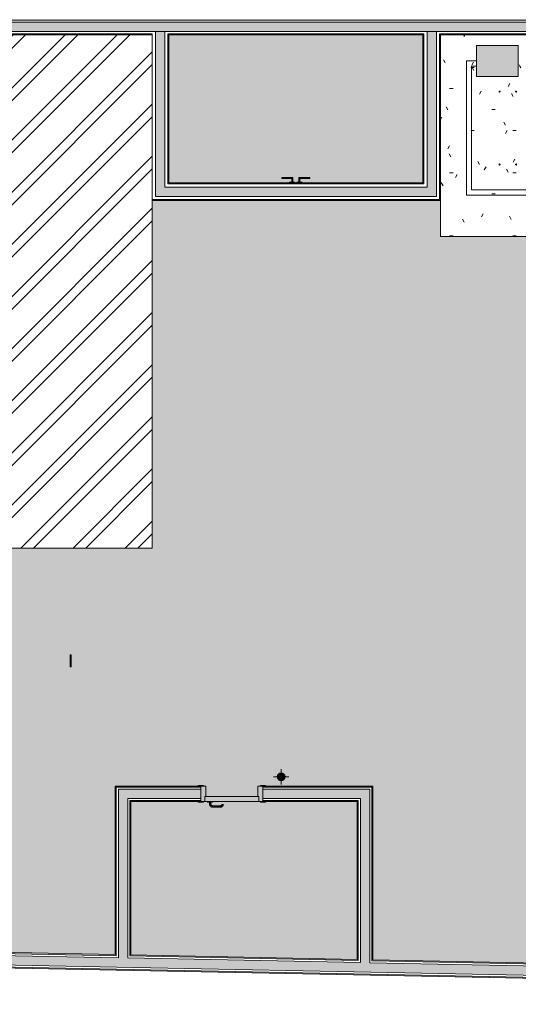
# Model space of a CAD drawing. Header units: millimetres. Extents: x -62758 to 78208, y -26429 to 33271.
# Tile 853 of 1056: x -1301 to 3508, y -26309 to -16811. Entities that reach past the tile are written whole.
import ezdxf

# ---------------------------------------------------------------- set-up
doc = ezdxf.new("R2010")
doc.units = ezdxf.units.MM
for name, color, linetype, lineweight in [('A-DETL-GENF', 92, 'Continuous', 50), ('A-DETL-THIN', 151, 'Continuous', 9), ('A-DOOR', 31, 'Continuous', 9), ('A-FLOR', 192, 'Continuous', 18), ('A-FLOR-PATT', 8, 'Continuous', 18), ('A-WALL', 113, 'Continuous', 18), ('A-WALL-PATT', 111, 'Continuous', 25), ('M-HVAC-DUCT', 70, 'Continuous', 9), ('P-PIPE', 3, 'Continuous', 9), ('P-PIPE-CNTR', 3, 'Continuous', 9), ('P-SANR-FIXT', 6, 'Continuous', 9)]:
    doc.layers.add(name, color=color, linetype=linetype, lineweight=lineweight)
pattern_1 = [(0, (0, 0), (812.8, 203.2), [33.528, -576.072, 33.528, -576.072, -3251.2]), (0, (0, 0), (812.8, 203.2), [-1219.2, 33.528, -1185.672, 33.528, -576.072, -1422.4]), (0, (0, 0), (812.8, 203.2), [-3048, 33.528, -372.872, 33.528, -982.472]), (120, (304.8, 101.6), (-582.3764, 602.30545), [33.528, -576.072, 33.528, -576.072, -3251.2]), (120, (304.8, 101.6), (-582.3764, 602.30545), [-1219.2, 33.528, -1185.672, 33.528, -576.072, -1422.4]), (120, (304.8, 101.6), (-582.3764, 602.30545), [-3048, 33.528, -372.872, 33.528, -982.472]), (240, (406.4, 508), (-230.4236, -805.50545), [33.528, -576.072, 33.528, -576.072, -3251.2]), (240, (406.4, 508), (-230.4236, -805.50545), [-1219.2, 33.528, -1185.672, 33.528, -576.072, -1422.4]), (240, (406.4, 508), (-230.4236, -805.50545), [-3048, 33.528, -372.872, 33.528, -982.472])]

# ---------------------------------------------------------------- blocks, each defined once
blk = doc.blocks.new('M_Rectangular Takeoff - Standard-346519-PLANTA DE IMPERMEABILIZAÇÃO - TÉRREO')
at = {"layer": 'M-HVAC-DUCT'}
blk.add_hatch(color=8, dxfattribs=at).paths.add_polyline_path([(101.6, -150), (101.6, 150), (-300, 150), (-298.9, -150), (83.9, -150)])
at = {"layer": 'M-HVAC-DUCT', "color": 53}
for p, q in [((-300, -150), (-300, 150)), ((-300, 150), (101.6, 150)), ((101.6, -150), (101.6, 150)), ((101.6, -150), (-300, -150))]:
    blk.add_line(p, q, dxfattribs=at)
blk = doc.blocks.new('ESG_Caixa de Inspeção de Alvenaria - Caixa de Inspeção de Alvenaria-V9-PLANTA DE IMPERMEABILIZAÇÃO - TÉRREO')
at = {"layer": 'P-SANR-FIXT'}
h = blk.add_hatch(color=8, dxfattribs=at)
h.paths.add_polyline_path([(-57.2, 0), (-55, 1.7), (-54.5, 0), (-29.8, 0), (-25, 3.5), (-40.5, 4.9), (-52.3, 4), (-54.4, 4.3), (-55.9, 4)])
h.paths.add_polyline_path([(-29.8, 0), (-27.4, 0), (-27.4, 1.2)])
for points in [[(-57.2, 0), (-55, -4.6), (-55, -3.4), (-54.1, -3.6), (-45.1, -5), (-30, -4.3), (-25, -3.5), (-30.9, 0), (-54.5, 0), (-55.4, -2.8)], [(-25, 4.3), (-25, 0), (25, 0), (25, 5), (-25, 4.5)], [(-25, 0), (-25, -5), (25, -4.3), (25, 0)], [(25, -4.3), (37.2, -4.8), (43.7, -4.3), (53, -4.9), (55.5, -3.5), (56.2, 0), (29.8, 0), (25.9, -3.5)]]:
    blk.add_hatch(color=8, dxfattribs=at).paths.add_polyline_path(points)
h = blk.add_hatch(color=8, dxfattribs=at)
h.paths.add_polyline_path([(25, 4.3), (31.3, 0), (56, 0.8), (54.5, 4.6), (47.1, 5), (40, 4.3), (31.3, 4.9)])
h.paths.add_polyline_path([(25, 2.5), (27.4, 0), (29.5, 0.1), (27.3, 1.3)])
at = {"layer": 'P-SANR-FIXT', "color": 53}
for p, q in [((25, 5), (-25, 5)), ((-25, -5), (25, -5))]:
    blk.add_line(p, q, dxfattribs=at)
at = {"layer": 'P-SANR-FIXT', "color": 53, "flags": 128}
for points in [[(-58.3, 0), (-58.3, 0.2), (-58.3, 0.4), (-58.3, 0.6), (-58.3, 0.8), (-58.2, 1), (-58.2, 1.2), (-58.1, 1.4), (-58.1, 1.6), (-58, 1.8), (-57.9, 1.9), (-57.9, 2.1), (-57.8, 2.3), (-57.7, 2.5), (-57.6, 2.7), (-57.5, 2.8), (-57.3, 3), (-57.2, 3.1), (-57.1, 3.3), (-57, 3.4), (-56.8, 3.6), (-56.7, 3.7), (-56.5, 3.9), (-56.4, 4), (-56.2, 4.1), (-56, 4.2), (-55.9, 4.3), (-55.7, 4.4), (-55.5, 4.5), (-55.3, 4.6), (-55.1, 4.7), (-55, 4.7), (-54.8, 4.8), (-54.6, 4.8), (-54.4, 4.9), (-54.2, 4.9), (-54, 5), (-53.8, 5), (-53.6, 5), (-53.4, 5), (-53.3, 5)], [(-53.3, -5), (-53.5, -5), (-53.7, -5), (-53.9, -5), (-54.1, -4.9), (-54.3, -4.9), (-54.5, -4.9), (-54.7, -4.8), (-54.9, -4.7), (-55.1, -4.7), (-55.3, -4.6), (-55.5, -4.5), (-55.6, -4.4), (-55.8, -4.3), (-56, -4.2), (-56.2, -4.1), (-56.3, -4), (-56.5, -3.9), (-56.6, -3.8), (-56.8, -3.6), (-56.9, -3.5), (-57.1, -3.3), (-57.2, -3.2), (-57.3, -3), (-57.4, -2.9), (-57.5, -2.7), (-57.6, -2.5), (-57.7, -2.4), (-57.8, -2.2), (-57.9, -2), (-58, -1.8), (-58.1, -1.6), (-58.1, -1.4), (-58.2, -1.2), (-58.2, -1), (-58.3, -0.8), (-58.3, -0.7), (-58.3, -0.5), (-58.3, -0.3), (-58.3, -0.1), (-58.3, 0)], [(-25, 5), (-26.1, 5), (-27.3, 5), (-28.4, 5), (-29.5, 5), (-30.6, 5), (-31.7, 5), (-32.8, 5), (-33.9, 5), (-35, 5), (-36, 5), (-37.1, 5), (-38.1, 5), (-39.1, 5), (-40.1, 5), (-41, 5), (-41.9, 5), (-42.8, 5), (-43.7, 5), (-44.5, 5), (-45.3, 5), (-46.1, 5), (-46.8, 5), (-47.5, 5), (-48.2, 5), (-48.8, 5), (-49.4, 5), (-50, 5), (-50.5, 5), (-51, 5), (-51.4, 5), (-51.8, 5), (-52.1, 5), (-52.4, 5), (-52.7, 5), (-52.9, 5), (-53.1, 5), (-53.2, 5), (-53.3, 5), (-53.3, 5)], [(-53.3, 5), (-53.3, 5), (-53.3, 5)], [(53.3, 5), (53.3, 5), (53.2, 5), (53.1, 5), (53, 5), (52.8, 5), (52.5, 5), (52.2, 5), (51.9, 5), (51.5, 5), (51.1, 5), (50.6, 5), (50.1, 5), (49.6, 5), (49, 5), (48.4, 5), (47.7, 5), (47, 5), (46.3, 5), (45.5, 5), (44.7, 5), (43.9, 5), (43.1, 5), (42.2, 5), (41.2, 5), (40.3, 5), (39.3, 5), (38.4, 5), (37.3, 5), (36.3, 5), (35.3, 5), (34.2, 5), (33.1, 5), (32, 5), (30.9, 5), (29.8, 5), (28.7, 5), (27.6, 5), (26.4, 5), (25.3, 5), (25, 5)], [(53.3, 5), (53.5, 5), (53.7, 5), (53.9, 5), (54.1, 4.9), (54.3, 4.9), (54.5, 4.9), (54.7, 4.8), (54.9, 4.7), (55.1, 4.7), (55.3, 4.6), (55.5, 4.5), (55.6, 4.4), (55.8, 4.3), (56, 4.2), (56.2, 4.1), (56.3, 4), (56.5, 3.9), (56.6, 3.8), (56.8, 3.6), (56.9, 3.5), (57.1, 3.3), (57.2, 3.2), (57.3, 3), (57.4, 2.9), (57.5, 2.7), (57.6, 2.5), (57.7, 2.4), (57.8, 2.2), (57.9, 2), (58, 1.8), (58.1, 1.6), (58.1, 1.4), (58.2, 1.2), (58.2, 1), (58.3, 0.8), (58.3, 0.7), (58.3, 0.5), (58.3, 0.3), (58.3, 0.1), (58.3, 0)], [(53.3, 5), (53.3, 5), (53.3, 5)], [(58.3, 0), (58.3, -0.2), (58.3, -0.4), (58.3, -0.6), (58.3, -0.8), (58.2, -1), (58.2, -1.2), (58.1, -1.4), (58.1, -1.6), (58, -1.8), (57.9, -1.9), (57.9, -2.1), (57.8, -2.3), (57.7, -2.5), (57.6, -2.7), (57.5, -2.8), (57.3, -3), (57.2, -3.1), (57.1, -3.3), (57, -3.4), (56.8, -3.6), (56.7, -3.7), (56.5, -3.9), (56.4, -4), (56.2, -4.1), (56, -4.2), (55.9, -4.3), (55.7, -4.4), (55.5, -4.5), (55.3, -4.6), (55.1, -4.7), (55, -4.7), (54.8, -4.8), (54.6, -4.8), (54.4, -4.9), (54.2, -4.9), (54, -5), (53.8, -5), (53.6, -5), (53.4, -5), (53.3, -5)], [(-53.3, -5), (-53.3, -5), (-53.3, -5)], [(-53.3, -5), (-53.3, -5), (-53.2, -5), (-53.1, -5), (-53, -5), (-52.8, -5), (-52.5, -5), (-52.2, -5), (-51.9, -5), (-51.5, -5), (-51.1, -5), (-50.6, -5), (-50.1, -5), (-49.6, -5), (-49, -5), (-48.4, -5), (-47.7, -5), (-47, -5), (-46.3, -5), (-45.5, -5), (-44.7, -5), (-43.9, -5), (-43.1, -5), (-42.2, -5), (-41.2, -5), (-40.3, -5), (-39.3, -5), (-38.4, -5), (-37.3, -5), (-36.3, -5), (-35.3, -5), (-34.2, -5), (-33.1, -5), (-32, -5), (-30.9, -5), (-29.8, -5), (-28.7, -5), (-27.6, -5), (-26.4, -5), (-25.3, -5), (-25, -5)], [(25, -5), (26.1, -5), (27.3, -5), (28.4, -5), (29.5, -5), (30.6, -5), (31.7, -5), (32.8, -5), (33.9, -5), (35, -5), (36, -5), (37.1, -5), (38.1, -5), (39.1, -5), (40.1, -5), (41, -5), (41.9, -5), (42.8, -5), (43.7, -5), (44.5, -5), (45.3, -5), (46.1, -5), (46.8, -5), (47.5, -5), (48.2, -5), (48.8, -5), (49.4, -5), (50, -5), (50.5, -5), (51, -5), (51.4, -5), (51.8, -5), (52.1, -5), (52.4, -5), (52.7, -5), (52.9, -5), (53.1, -5), (53.2, -5), (53.3, -5), (53.3, -5)], [(53.3, -5), (53.3, -5), (53.3, -5)]]:
    blk.add_lwpolyline(points, dxfattribs=at)
at = {"layer": 'P-SANR-FIXT', "color": 53}
for centre, start_param, end_param in [((-53.3, 0), 0.523599, 1.570796), ((-53.3, 0), 1.570796, 2.617994), ((-53.3, 0), 5.759587, 6.544985), ((53.3, 0), 4.712389, 6.283185), ((53.3, 0), 3.141593, 4.712389), ((-53.3, 0), 2.879793, 3.665191)]:
    blk.add_ellipse(centre, major_axis=(0, 5), ratio=0.998268, start_param=start_param, end_param=end_param, dxfattribs=at)
blk = doc.blocks.new('BE-PMSa-MOD-ESG-ESCOLA-EX-000-R_rvt-1-PLANTA DE IMPERMEABILIZAÇÃO - TÉRREO')
at = {"layer": 'P-PIPE'}
blk.add_hatch(color=8, dxfattribs=at).paths.add_polyline_path([(1220.5, -24152.1), (1230.3, -24150.9), (1239.3, -24147.1), (1247.1, -24141.1), (1253, -24133.4), (1256.8, -24124.3), (1258, -24114.6), (1256.8, -24104.9), (1253, -24095.9), (1247.1, -24088.1), (1239.3, -24082.2), (1230.3, -24078.4), (1220.5, -24077.1), (1210.8, -24078.4), (1201.8, -24082.2), (1194, -24088.1), (1188.1, -24095.9), (1184.3, -24104.9), (1183, -24114.6), (1184.3, -24124.3), (1188.1, -24133.4), (1194, -24141.1), (1201.8, -24147.1), (1210.8, -24150.9)])
at = {"layer": 'P-PIPE', "color": 81}
for start, end in [(0, 180), (180, 360)]:
    blk.add_arc((1220.5, -24114.6), 37.5, start, end, dxfattribs=at)
at = {"layer": 'P-PIPE-CNTR', "color": 53}
for p, q in [((1145.5, -24114.6), (1295.5, -24114.6)), ((1220.5, -24189.6), (1220.5, -24039.6))]:
    blk.add_line(p, q, dxfattribs=at)
at = {"layer": 'M-HVAC-DUCT', "color": 53, "lineweight": 9, "xscale": 0.9999999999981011, "yscale": 0.9999999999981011}
blk.add_blockref('M_Rectangular Takeoff - Standard-346519-PLANTA DE IMPERMEABILIZAÇÃO - TÉRREO', (3406.3, -17208.1), dxfattribs=at)
at = {"layer": 'P-SANR-FIXT', "color": 53, "lineweight": 9, "xscale": 0.9999999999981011, "yscale": 0.9999999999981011, "rotation": 89.9999999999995}
blk.add_blockref('ESG_Caixa de Inspeção de Alvenaria - Caixa de Inspeção de Alvenaria-V9-PLANTA DE IMPERMEABILIZAÇÃO - TÉRREO', (-809.2, -22994.7), dxfattribs=at)
blk = doc.blocks.new('CC_PORTA ABRIR_CORTA-FOGO_1 FOLHA LISA - FOLHA 0_92 x 2_10-5780585-PLANTA DE IMPERMEABILIZAÇÃO - TÉRREO')
at = {"layer": 'A-DOOR', "lineweight": 5}
for color, points in [(256, [(105.8, 128.4), (95.9, 125.5), (85.8, 114.4), (83.6, 106.2), (84.8, 102), (97.2, 102), (97.5, 102), (101.2, 110.8), (110, 115.5), (110, 127.3)]), (256, [(110, 129.5), (110.9, 114.5), (185, 115.5), (185, 129.5), (131.2, 129.5)]), (256, [(185, 128.5), (185, 115.5), (185, 114.5), (197.4, 109.4), (203.5, 97), (216.5, 97), (214.7, 107.6), (212.4, 114), (201.3, 125.1), (190.3, 128.1)]), (256, [(206.2, 97), (202.5, 97), (203.5, 81), (217.5, 81), (216.5, 97), (207.6, 97)]), (130, [(-260, 75), (-260, 25), (260, 25), (260, 75), (131.2, 75)]), (256, [(206.2, 81), (185.9, 81), (185.9, 75), (210, 75), (210, 81), (206.7, 81)]), (256, [(210, 81), (210, 75), (234.1, 75), (234.1, 81), (210.5, 81)])]:
    blk.add_hatch(color=color, dxfattribs=at).paths.add_polyline_path(points)
h = blk.add_hatch(color=130, dxfattribs=at)
h.paths.add_polyline_path([(275, 80), (275, 75), (325, 75), (325, 80), (300, 80)])
h.paths.add_polyline_path([(-300, 80), (-325, 80), (-325, 75), (-275, 75), (-275, 80)])
h = blk.add_hatch(color=130, dxfattribs=at)
h.paths.add_polyline_path([(260, 75), (260, 25), (250, 25), (250, -75), (300, -75), (300, 75)])
h.paths.add_polyline_path([(-300, 75), (-300, -75), (-250, -75), (-250, 25), (-260, 25), (-260, 75)])
h = blk.add_hatch(color=130, dxfattribs=at)
h.paths.add_polyline_path([(300, -75), (275, -75), (275, -80), (325, -80), (325, -75)])
h.paths.add_polyline_path([(-275, -75), (-325, -75), (-325, -80), (-275, -80)])
at = {"layer": 'A-DOOR', "color": 130, "lineweight": 5}
for p, q in [((97.5, 102), (82.5, 102)), ((82.5, 102), (84.7, 102)), ((185, 129.5), (110, 129.5)), ((110, 114.5), (185, 114.5)), ((202.5, 97), (202.5, 81)), ((217.5, 81), (217.5, 97)), ((-260, 75), (260, 75)), ((-260, 75), (-260, 25)), ((260, 25), (-260, 25)), ((185, 81), (185, 75)), ((185.9, 81), (210, 81)), ((210, 81), (234.1, 81)), ((235, 75), (235, 81)), ((260, 25), (260, 75))]:
    blk.add_line(p, q, dxfattribs=at)
at = {"layer": 'A-DOOR', "color": 170, "lineweight": 5}
for p, q in [((-325, 80), (-275, 80)), ((-325, 75), (-325, 80)), ((-275, 75), (-300, 75)), ((-300, 75), (-260, 75)), ((-275, 80), (-275, 75)), ((-250, 25), (-250, -75)), ((250, -75), (250, 25)), ((260, 75), (300, 75)), ((275, 80), (325, 80)), ((275, 75), (275, 80)), ((300, 75), (275, 75)), ((325, 80), (325, 75)), ((-325, -80), (-325, -75)), ((-275, -80), (-325, -80)), ((-300, -75), (-275, -75)), ((-250, -75), (-300, -75)), ((-275, -75), (-275, -80)), ((300, -75), (250, -75)), ((275, -75), (300, -75)), ((275, -80), (275, -75)), ((325, -80), (275, -80)), ((325, -75), (325, -80))]:
    blk.add_line(p, q, dxfattribs=at)
at = {"layer": 'A-DOOR', "color": 130, "lineweight": 5, "flags": 128}
for points in [[(110, 129.5), (108.9, 129.5), (107.8, 129.4), (106.7, 129.3), (105.6, 129.1), (104.5, 129), (103.5, 128.7), (102.4, 128.4), (101.3, 128.1), (100.3, 127.7), (99.3, 127.3), (98.3, 126.9), (97.3, 126.4), (96.3, 125.9), (95.4, 125.3), (94.5, 124.7), (93.6, 124.1), (92.7, 123.4), (91.9, 122.7), (91.1, 121.9), (90.3, 121.2), (89.5, 120.4), (88.8, 119.5), (88.1, 118.7), (87.5, 117.8), (86.9, 116.9), (86.3, 115.9), (85.7, 115), (85.2, 114), (84.8, 113), (84.4, 112), (84, 110.9), (83.7, 109.9), (83.4, 108.8), (83.1, 107.8), (82.9, 106.7), (82.7, 105.6), (82.6, 104.5), (82.5, 103.4), (82.5, 102.3), (82.5, 102)], [(97.5, 102), (97.5, 102.5), (97.5, 103), (97.6, 103.5), (97.7, 104), (97.7, 104.5), (97.9, 105), (98, 105.5), (98.1, 105.9), (98.3, 106.4), (98.5, 106.9), (98.7, 107.3), (98.9, 107.8), (99.2, 108.2), (99.4, 108.6), (99.7, 109.1), (100, 109.5), (100.3, 109.9), (100.6, 110.2), (100.9, 110.6), (101.3, 111), (101.7, 111.3), (102, 111.6), (102.4, 111.9), (102.8, 112.2), (103.2, 112.5), (103.7, 112.8), (104.1, 113), (104.6, 113.3), (105, 113.5), (105.5, 113.7), (105.9, 113.8), (106.4, 114), (106.9, 114.1), (107.4, 114.2), (107.9, 114.3), (108.4, 114.4), (108.9, 114.4), (109.4, 114.5), (109.9, 114.5), (110, 114.5)], [(217.5, 97), (217.5, 98.3), (217.4, 99.6), (217.3, 100.9), (217.1, 102.2), (216.9, 103.5), (216.6, 104.7), (216.2, 106), (215.9, 107.2), (215.4, 108.4), (214.9, 109.7), (214.4, 110.8), (213.8, 112), (213.2, 113.1), (212.5, 114.3), (211.8, 115.4), (211.1, 116.4), (210.3, 117.4), (209.4, 118.4), (208.6, 119.4), (207.6, 120.3), (206.7, 121.2), (205.7, 122), (204.7, 122.9), (203.6, 123.6), (202.6, 124.3), (201.5, 125), (200.3, 125.7), (199.2, 126.3), (198, 126.8), (196.8, 127.3), (195.6, 127.7), (194.3, 128.1), (193.1, 128.5), (191.8, 128.8), (190.5, 129), (189.2, 129.2), (187.9, 129.4), (186.7, 129.5), (185.4, 129.5), (185, 129.5)], [(185, 114.5), (185.7, 114.5), (186.4, 114.4), (187.1, 114.4), (187.8, 114.3), (188.5, 114.2), (189.2, 114), (189.8, 113.8), (190.5, 113.6), (191.2, 113.4), (191.8, 113.1), (192.5, 112.8), (193.1, 112.5), (193.7, 112.2), (194.3, 111.8), (194.9, 111.4), (195.5, 111), (196, 110.6), (196.5, 110.2), (197.1, 109.7), (197.6, 109.2), (198, 108.7), (198.5, 108.2), (198.9, 107.6), (199.3, 107), (199.7, 106.5), (200.1, 105.9), (200.4, 105.2), (200.8, 104.6), (201, 104), (201.3, 103.3), (201.6, 102.7), (201.8, 102), (202, 101.3), (202.1, 100.7), (202.2, 100), (202.4, 99.3), (202.4, 98.6), (202.5, 97.9), (202.5, 97.2), (202.5, 97)]]:
    blk.add_lwpolyline(points, dxfattribs=at)
blk = doc.blocks.new('CC_PORTA ABRIR_2 FOLHAS VENEZIANAS - FOLHAS 1_22 x 2_10 2-5249453-PLANTA DE IMPERMEABILIZAÇÃO - TÉRREO')
at = {"layer": 'A-DOOR', "lineweight": 5}
for points in [[(-35, 91), (-30, 91), (-30, 137), (-135, 137), (-135, 127), (-40, 127), (-40, 91)], [(35, 91), (40, 91), (40, 127), (135, 127), (135, 137), (30, 137), (30, 91), (31.4, 91)], [(-10.9, 85), (-10.9, 91), (-59.1, 91), (-59.1, 85), (-13.3, 85)], [(30, 85), (59.1, 85), (59.1, 91), (10.9, 91), (10.9, 85), (28.5, 85)]]:
    blk.add_hatch(color=256, dxfattribs=at).paths.add_polyline_path(points)
at = {"layer": 'A-DOOR', "color": 130, "lineweight": 5}
for p, q in [((-135, 127), (-135, 137)), ((-135, 137), (-30, 137)), ((-40, 127), (-135, 127)), ((-40, 91), (-40, 127)), ((-30, 137), (-30, 91)), ((30, 91), (30, 137)), ((30, 137), (135, 137)), ((40, 127), (40, 91)), ((135, 127), (40, 127)), ((135, 137), (135, 127)), ((-60, 91), (-60, 85)), ((-60, 91), (-10, 91)), ((-59.1, 91), (-60, 91)), ((-42.5, 94), (-42.5, 91)), ((-42.5, 94), (-40.5, 94)), ((-40.5, 94), (-42.5, 94)), ((-29.5, 94), (-27.5, 94)), ((-27.5, 94), (-29.5, 94)), ((-27.5, 91), (-27.5, 94)), ((-10, 91), (-10.9, 91)), ((-10, 85), (-10, 91)), ((10, 91), (10, 85)), ((10.9, 91), (10, 91)), ((10, 91), (60, 91)), ((27.5, 94), (27.5, 91)), ((29.5, 94), (27.5, 94)), ((27.5, 94), (29.5, 94)), ((42.5, 94), (40.5, 94)), ((40.5, 94), (42.5, 94)), ((42.5, 91), (42.5, 94)), ((60, 91), (59.1, 91)), ((60, 85), (60, 91))]:
    blk.add_line(p, q, dxfattribs=at)
blk = doc.blocks.new('BE-PMSa-MOD-ARQ-ESCOLA-EX-000-R_0056_rvt-1-PLANTA DE IMPERMEABILIZAÇÃO - TÉRREO')
at = {"layer": 'A-FLOR-PATT', "lineweight": 5}
h = blk.add_hatch(dxfattribs=at)
h.set_pattern_fill('FP_4', color=215, style=0, pattern_type=2)
h.set_pattern_definition(pattern_1)
h.paths.add_polyline_path([(8062.7, -25998.1), (8062.3, -23358.1), (4164, -23358.1), (4164, -23525.1), (3827, -23525.1), (3827, -23191.1), (3905.3, -23191.1), (3905.3, -18903.1), (2757.5, -18903.1), (2757.5, -18555), (-23, -18555.6), (-23, -21908.1), (-7307.5, -21908.1), (-7307.5, -21924.6), (-7387.5, -21924.6), (-7387.5, -21844.6), (-7477.5, -21845.5), (-7477.5, -24004.6), (-7387.5, -24004.6), (-7387.5, -23924.6), (-7307.5, -23924.6), (-7307.5, -24004.6), (-7327.5, -24004.6), (-7327.5, -25691.8), (-379.6, -25830.1), (-379.6, -24203.6), (420.4, -24203.6), (420.4, -24198.6), (470.4, -24198.6), (470.4, -24203.6), (495.4, -24203.6), (495.4, -24303.6), (995.4, -24303.6), (995.4, -24203.6), (1020.4, -24203.6), (1020.4, -24198.6), (1070.4, -24198.6), (1070.4, -24203.6), (2104.7, -24203.6), (2104.7, -25879.5), (5723.3, -25951.5)])
h.paths.add_polyline_path([(1954.7, -25876.5), (1954.7, -24353.6), (1070.4, -24353.6), (1070.4, -24358.6), (1020.4, -24358.6), (1020.4, -24353.6), (559.6, -24353.6), (559.6, -24359.6), (542.9, -24359.6), (543.5, -24377.4), (548.2, -24388.1), (560.4, -24393.1), (636, -24393.1), (644.8, -24388.3), (648.2, -24381.6), (649, -24380.6), (660.8, -24380.6), (661.8, -24384.9), (658, -24395.7), (648.3, -24404.7), (639.7, -24407), (635.4, -24407.1), (635.4, -24408.1), (560.4, -24407.1), (549.8, -24405.3), (542.6, -24402.2), (532.3, -24391.9), (527.9, -24375.6), (527.9, -24359.6), (511.3, -24359.6), (511.3, -24353.6), (470.4, -24353.6), (470.4, -24358.6), (420.4, -24358.6), (420.4, -24353.6), (-229.6, -24353.6), (-229.6, -25833.1), (1636.1, -25870.2)])
h.paths.add_polyline_path([(1220.5, -24152.1), (1210.8, -24150.9), (1201.8, -24147.1), (1194, -24141.1), (1188.1, -24133.4), (1184.3, -24124.3), (1183, -24114.6), (1184.3, -24104.9), (1188.1, -24095.9), (1194, -24088.1), (1201.8, -24082.2), (1210.8, -24078.4), (1220.5, -24077.1), (1230.3, -24078.4), (1239.3, -24082.2), (1247.1, -24088.1), (1253, -24095.9), (1256.8, -24104.9), (1258, -24114.6), (1256.8, -24124.3), (1253, -24133.4), (1247.1, -24141.1), (1239.3, -24147.1), (1230.3, -24150.9)])
h.paths.add_polyline_path([(-7197.5, -23914.6), (-7197.5, -23874.6), (-6257.5, -23874.6), (-6257.5, -23914.6), (-6538.3, -23914.6)])
h.paths.add_polyline_path([(-809.2, -23052), (-807.5, -23049.7), (-811, -23049.7), (-812, -23050.2)])
h.paths.add_polyline_path([(-806.7, -23019.7), (-810.5, -23020.9), (-809.2, -23022.1), (-808, -23020.9)])
h.paths.add_polyline_path([(-811.7, -22969.7), (-808, -22968.6), (-809.3, -22967.4), (-810.5, -22968.6)])
h.paths.add_polyline_path([(-809.2, -22965), (-805.7, -22969.7), (-805.7, -22968.8), (-808, -22966.3)])
h.paths.add_polyline_path([(-813.6, -22969.7), (-811.7, -22969.7), (-811.7, -22967.7), (-812.8, -22968.9)])
h.paths.add_polyline_path([(-809.2, -23052), (-813.8, -23049.7), (-812.7, -23049.7), (-812.8, -23048.8), (-814.2, -23039.8), (-813.5, -23024.5), (-813.7, -23019.7), (-814.2, -23019.7), (-813.4, -22939.4), (-806.7, -22939.1), (-804.6, -22940.2), (-804.3, -22947.6), (-804.9, -22954.7), (-804.4, -22964.1), (-804.2, -22969.7), (-804.9, -23019.7), (-805.7, -23019.7), (-804.3, -23035.3), (-805.2, -23047), (-804.9, -23049.1), (-804.9, -23050.5)])
h.paths.add_polyline_path([(-7197.5, -21974.6), (-7197.5, -21934.6), (-6257.5, -21934.6), (-6257.5, -21974.6), (-6538.3, -21974.6)])
h.paths.add_polyline_path([(662.2, -18385), (1303.1, -18385), (1303.1, -18379), (1322.2, -18379), (1322.2, -18343), (1227.2, -18343), (1227.2, -18333), (1332.2, -18333), (1332.2, -18379), (1351.4, -18379), (1351.4, -18385), (1373.1, -18385), (1373.1, -18379), (1392.2, -18379), (1392.2, -18333), (1497.2, -18333), (1497.2, -18343), (1402.2, -18343), (1402.2, -18379), (1421.4, -18379), (1421.4, -18385), (2587.5, -18385), (2587.5, -16955.6), (137, -16955.6), (137, -18385), (614.3, -18385)])
h.paths.add_polyline_path([(3326.8, -18212.6), (3330.4, -18211.1), (3331.8, -18207.6), (3330.4, -18204.1), (3326.8, -18202.6), (3323.3, -18204.1), (3321.8, -18207.6), (3323.3, -18211.1), (3325.5, -18212.4)])
h.paths.add_polyline_path([(3485.9, -18212.6), (3489.4, -18211.1), (3490.9, -18207.6), (3489.4, -18204.1), (3485.9, -18202.6), (3482.3, -18204.1), (3480.9, -18207.6), (3482.3, -18211.1), (3484.6, -18212.4)])
h.paths.add_polyline_path([(3326.8, -17508.6), (3330.4, -17507.2), (3331.8, -17503.6), (3330.4, -17500.1), (3326.8, -17498.6), (3323.3, -17500.1), (3321.8, -17503.6), (3323.3, -17507.2), (3325.5, -17508.5)])
h.paths.add_polyline_path([(3485.9, -17508.6), (3489.4, -17507.2), (3490.9, -17503.6), (3489.4, -17500.1), (3485.9, -17498.6), (3482.3, -17500.1), (3480.9, -17503.6), (3482.3, -17507.2), (3484.6, -17508.5)])
h.paths.add_polyline_path([(3168.8, -16958.1), (3776.5, -16958.1), (3776.5, -16955.6), (2757.5, -16955.6), (2757.5, -16958.1), (3107.5, -16958.1)])
h.paths.add_polyline_path([(869.5, 29873.2), (889.5, 29873.2), (889.5, 29878.5), (805.5, 29878.5), (805.5, 29873.2)])
h.paths.add_polyline_path([(-22120.5, 29873.2), (-22100.5, 29873.2), (-22100.5, 29878.5), (-22187, 29878.5), (-22187, 29873.2)])
h.paths.add_polyline_path([(-31061.4, 29879.1), (-30483.5, 29879.1), (-30483.5, 29923.5), (-30349.5, 29923.5), (-30349.5, 30655.3), (-30339.5, 30655.3), (-30339.5, 30838.5), (-30049.5, 30838.5), (-30049.5, 30655.3), (-22477, 30655.5), (-22477, 30838.5), (-22187, 30838.5), (-22187, 29923.5), (-22055.5, 29923.5), (-22055.5, 29879.1), (-18964.5, 29879.1), (-18964.5, 29893.7), (-18916.5, 29893.7), (-18916.5, 30655.3), (-18857, 30655.3), (-18857, 30838.5), (-18567, 30838.5), (-18567, 30655.3), (-10982, 30655.5), (-10982, 30838.5), (-10692, 30838.5), (-10692, 29893.7), (-10584.5, 29893.7), (-10584.5, 29881.9), (-7498.5, 29881.9), (-7498.5, 29923.5), (-7369.5, 29923.5), (-7369.5, 30838.5), (-7079.5, 30838.5), (-7079.5, 30655.3), (515.5, 30655.8), (515.5, 30838.5), (805.5, 30838.5), (805.5, 29923.5), (934.5, 29923.5), (934.5, 29881.6), (3800.5, 29881.6), (3800.5, 29893.7), (3905.5, 29893.7), (3905.5, 30838.5), (3940.5, 30838.5), (3940.5, 31476.9), (-33457, 31476.8), (-33457, 29918.2), (-33325.5, 29918.2), (-33325.5, 29879.1), (-33105, 29879.1)])
h.paths.add_polyline_path([(-20518.5, 31038.4), (-20516, 31036), (-20514.8, 31038.4), (-20517.3, 31038.4)])
h.paths.add_polyline_path([(-20520.4, 31038.4), (-20517.3, 31036.1), (-20519.6, 31038.4)])
h.paths.add_polyline_path([(-20518.5, 31088.4), (-20514.8, 31089.5), (-20516, 31090.7), (-20517.3, 31089.5)])
h.paths.add_polyline_path([(-20519.6, 31088.4), (-20518.5, 31088.4), (-20518.6, 31089.7)])
h.paths.add_polyline_path([(-20516, 31120.6), (-20518.5, 31118.6), (-20514.2, 31118.4), (-20514.2, 31119.4), (-20515.5, 31120.3)])
h.paths.add_polyline_path([(-20511.7, 31038.4), (-20513.5, 31038.4), (-20513.5, 31036.4), (-20512.5, 31037.5)])
h.paths.add_polyline_path([(-20516, 31007.2), (-20520.7, 31008.9), (-20521, 31016.3), (-20520.4, 31023.3), (-20520.9, 31032.7), (-20521, 31038.4), (-20520.4, 31088.4), (-20519.6, 31088.4), (-20521, 31103.9), (-20520.1, 31115.6), (-20520.4, 31117.8), (-20514.8, 31120.2), (-20511.7, 31119.1), (-20512.5, 31118.3), (-20512.5, 31117.4), (-20511.1, 31108.4), (-20511.8, 31093.1), (-20511.6, 31088.4), (-20511, 31088.4), (-20511.9, 31008), (-20515.2, 31007.3)])
h = blk.add_hatch(dxfattribs=at)
h.set_pattern_fill('FP_4', color=215, style=0, pattern_type=2)
h.set_pattern_definition(pattern_1)
h.paths.add_polyline_path([(3679.7, -18903.1), (3905.3, -18903.1), (3905.3, -17119.6), (3776.5, -17119.6), (3776.5, -16958.1), (2757.5, -16958.1), (2757.5, -18903.1), (3107.5, -18903.1)])
h.paths.add_polyline_path([(3007.5, -18503.1), (3007.5, -17208.1), (3106.3, -17208.1), (3107.5, -17058.1), (3507.9, -17058.1), (3507.9, -17208.1), (3805.3, -17208.1), (3805.3, -18503.1), (3037.5, -18503.1)])
h = blk.add_hatch(dxfattribs=at)
h.set_pattern_fill('FP_4', color=215, style=0, pattern_type=2)
h.set_pattern_definition(pattern_1)
h.paths.add_polyline_path([(3267, -18503.1), (3805.3, -18503.1), (3805.3, -17208.1), (3507.9, -17208.1), (3507.9, -17258.1), (3755.3, -17258.1), (3755.3, -18453.1), (3057.5, -18453.1), (3057.5, -17258.1), (3106.3, -17258.1), (3106.3, -17208.1), (3007.5, -17208.1), (3007.5, -18503.1), (3107.5, -18503.1)])
h = blk.add_hatch(dxfattribs=at)
h.set_pattern_fill('FP_4', color=215, style=0, pattern_type=2)
h.set_pattern_definition(pattern_1)
h.paths.add_polyline_path([(3057.5, -18453.1), (3755.3, -18453.1), (3755.3, -17258.1), (3507.9, -17258.1), (3507.9, -17358.1), (3106.3, -17358.1), (3106.3, -17258.1), (3057.5, -17258.1), (3057.5, -18196.7)])
h.paths.add_polyline_path([(3485.9, -18212.6), (3482.3, -18211.1), (3480.9, -18207.6), (3482.3, -18204.1), (3485.9, -18202.6), (3489.4, -18204.1), (3490.9, -18207.6), (3489.4, -18211.1), (3487.2, -18212.4)])
h.paths.add_polyline_path([(3326.8, -18212.6), (3323.3, -18211.1), (3321.8, -18207.6), (3323.3, -18204.1), (3326.8, -18202.6), (3330.4, -18204.1), (3331.8, -18207.6), (3330.4, -18211.1), (3328.1, -18212.4)])
h.paths.add_polyline_path([(3326.8, -17508.6), (3323.3, -17507.2), (3321.8, -17503.6), (3323.3, -17500.1), (3326.8, -17498.6), (3330.4, -17500.1), (3331.8, -17503.6), (3330.4, -17507.2), (3328.1, -17508.5)])
h.paths.add_polyline_path([(3485.9, -17508.6), (3482.3, -17507.2), (3480.9, -17503.6), (3482.3, -17500.1), (3485.9, -17498.6), (3489.4, -17500.1), (3490.9, -17503.6), (3489.4, -17507.2), (3487.2, -17508.5)])
at = {"layer": 'A-WALL'}
for points in [[(-7477.5, -16815.6), (3791.5, -16815.6), (3791.5, -16805.6), (-7477.5, -16805.6)], [(137, -18385), (137, -16955.6), (127, -16955.6), (127, -18385)], [(2757.5, -18545), (2757.5, -16955.6), (2747.5, -16955.6), (2747.5, -18545)], [(2062.2, -18555), (2757.5, -18555), (2757.5, -18545), (-23, -18545), (-23, -18555), (1636.1, -18555)], [(-229.6, -25833.1), (-229.6, -24343.6), (-239.6, -24343.6), (-239.6, -25832.9)], [(1964.7, -25876.7), (1964.7, -24353.6), (1954.7, -24353.6), (1954.7, -25876.5)]]:
    blk.add_hatch(color=10, dxfattribs=at).paths.add_polyline_path(points)
at = {"layer": 'A-WALL', "lineweight": 5}
h = blk.add_hatch(color=50, dxfattribs=at)
h.paths.add_polyline_path([(2587.5, -16955.6), (2597.5, -16955.6), (2597.2, -16945.6), (127, -16945.6), (127, -16955.6), (2582.5, -16955.6)])
h.paths.add_polyline_path([(-7327.5, -16955.6), (-23, -16955.6), (-23, -16945.6), (-7337.5, -16945.6), (-7337.5, -16955.6)])
h.paths.add_polyline_path([(3776.5, -16955.6), (3791.5, -16955.6), (3791.5, -16945.6), (2747.5, -16945.6), (2747.5, -16955.6), (3679.7, -16955.6)])
for points in [[(2587.5, -18385), (2597.5, -18385), (2597.5, -16955.6), (2587.5, -16955.6), (2587.5, -18191.7)], [(2147, -18395), (2597.5, -18395), (2597.5, -18385), (127, -18385), (127, -18395), (2062.2, -18395)], [(-369.6, -25830.3), (-369.6, -24203.6), (-379.6, -24203.6), (-379.6, -25830.1)], [(2104.7, -25879.5), (2104.7, -24213.6), (2094.7, -24213.6), (2094.7, -25879.3)]]:
    blk.add_hatch(color=50, dxfattribs=at).paths.add_polyline_path(points)
at = {"layer": 'A-WALL'}
h = blk.add_hatch(color=10, dxfattribs=at)
h.paths.add_polyline_path([(-369.6, -24213.6), (445.4, -24213.6), (445.4, -24203.6), (-369.6, -24203.6)])
h.paths.add_polyline_path([(2104.7, -24213.6), (2104.7, -24203.6), (1045.4, -24203.6), (1045.4, -24213.6), (2094.7, -24213.6)])
at = {"layer": 'A-WALL', "lineweight": 5}
h = blk.add_hatch(color=50, dxfattribs=at)
h.paths.add_polyline_path([(-229.6, -24353.6), (445.4, -24353.6), (445.4, -24343.6), (-229.6, -24343.6)])
h.paths.add_polyline_path([(1125.2, -24353.6), (1964.7, -24353.6), (1964.7, -24343.6), (1045.4, -24343.6), (1045.4, -24353.6)])
h = blk.add_hatch(color=50, dxfattribs=at)
h.paths.add_polyline_path([(16159.2, -26309.3), (16159.2, -26299.3), (-7613.4, -25825.9), (-7611.2, -25716.1), (-7621.2, -25715.7), (-7623.6, -25835.9), (15941.2, -26305)])
h.paths.add_polyline_path([(-7611.2, -25715.9), (-7611.2, -25696.1), (-7620.8, -25696.1), (-7620.6, -25715.7), (-7611.2, -25715.9)])
at = {"layer": 'A-WALL'}
h = blk.add_hatch(color=10, dxfattribs=at)
h.paths.add_polyline_path([(16095.7, -26168), (16095.7, -26158), (13647.1, -26109.5), (13647.1, -26119.3), (16086.2, -26167.8)])
h.paths.add_polyline_path([(13517.1, -26116.7), (13517.1, -26106.7), (2094.7, -25879.5), (2094.7, -25889.3), (13326.7, -26112.9)])
h.paths.add_polyline_path([(1964.7, -25886.7), (1964.7, -25876.7), (-239.6, -25833.1), (-239.6, -25842.9), (1636.1, -25880.2)])
h.paths.add_polyline_path([(-369.6, -25840.3), (-369.6, -25830.3), (-7337.5, -25691.8), (-7337.5, -25701.6), (-1081, -25826.1)])
h.paths.add_polyline_path([(-7467.5, -25699), (-7467.5, -25689), (-7620.6, -25685.9), (-7620.6, -25695.9), (-7477.5, -25698.8)])
at = {"layer": 'A-WALL-PATT', "lineweight": 5}
for color, points in [(251, [(1636.1, -16925.6), (3821.5, -16925), (3821.5, -16835.6), (-7447.5, -16835.6), (-7447.5, -16925.6), (614.3, -16925.6)]), (254, [(7, -18425), (97, -18425), (97, -16925.6), (7, -16925.6), (7, -18395)]), (254, [(2717.5, -18425), (2717.5, -16925.6), (2627.5, -16925.6), (2627.5, -18425), (2657.9, -18425)]), (254, [(2717.5, -18515), (2717.5, -18425), (7, -18425), (7, -18515), (1696.6, -18515)]), (251, [(-259.6, -25862.5), (-259.6, -24233.6), (-349.6, -24233.6), (-349.6, -25860.7)]), (251, [(2074.7, -25908.9), (2074.7, -24323.6), (1984.7, -24323.6), (1984.7, -25907.1)]), (251, [(16159.8, -26279.3), (16161.6, -26189.3), (-7591.2, -25716.5), (-7593, -25806.5), (16159.4, -26279.3)])]:
    blk.add_hatch(color=color, dxfattribs=at).paths.add_polyline_path(points)
h = blk.add_hatch(color=251, dxfattribs=at)
h.paths.add_polyline_path([(445.4, -24323.6), (445.4, -24233.6), (-259.6, -24233.6), (-259.6, -24323.6), (103.4, -24323.6)])
h.paths.add_polyline_path([(1984.7, -24323.6), (2074.7, -24323.6), (2074.7, -24233.6), (1045.4, -24233.6), (1045.4, -24323.6), (1636.1, -24323.6)])
at = {"layer": 'A-FLOR', "color": 170, "lineweight": 5}
for p, q in [((3776.5, -16958.1), (2757.5, -16958.1)), ((3106.3, -17208.1), (3007.5, -17208.1)), ((3007.5, -17208.1), (3007.5, -18503.1)), ((3057.5, -18453.1), (3057.5, -17258.1)), ((3057.5, -17258.1), (3106.3, -17258.1)), ((3106.3, -17258.1), (3057.5, -17258.1)), ((3057.5, -17258.1), (3057.5, -18453.1)), ((3007.5, -18503.1), (3805.3, -18503.1)), ((3755.3, -18453.1), (3057.5, -18453.1)), ((3057.5, -18453.1), (3755.3, -18453.1)), ((2757.5, -18555), (2757.5, -18903.1)), ((2757.5, -18903.1), (3905.3, -18903.1))]:
    blk.add_line(p, q, dxfattribs=at)
for centre, start, end in [((3326.8, -17503.6), 0, 180), ((3326.8, -17503.6), 180, 0), ((3485.9, -17503.6), 0, 180), ((3485.9, -17503.6), 180, 0), ((3326.8, -18207.6), 0, 180), ((3326.8, -18207.6), 180, 0), ((3485.9, -18207.6), 0, 180), ((3485.9, -18207.6), 180, 0)]:
    blk.add_arc(centre, 5, start, end, dxfattribs=at)
at = {"layer": 'A-WALL', "color": 130, "lineweight": 5}
for p, q in [((-7467.5, -16815.6), (3791.5, -16815.6)), ((-7447.5, -16835.6), (3791.5, -16835.6)), ((-7357.5, -16925.6), (7, -16925.6)), ((-7337.5, -16945.6), (-23, -16945.6)), ((-23, -16955.6), (-23, -16945.6)), ((7, -16925.6), (97, -16925.6)), ((7, -16925.6), (97, -16925.6)), ((7, -16945.6), (7, -16925.6)), ((7, -16955.6), (7, -16945.6)), ((7, -16955.6), (7, -18385)), ((97, -16925.6), (2627.5, -16925.6)), ((97, -16945.6), (97, -16925.6)), ((97, -16955.6), (97, -16945.6)), ((97, -16955.6), (97, -18385)), ((127, -16945.6), (2597.5, -16945.6)), ((127, -16955.6), (127, -16945.6)), ((137, -16955.6), (127, -16955.6)), ((127, -16955.6), (127, -18385)), ((2597.5, -16955.6), (2587.5, -16955.6)), ((2597.5, -16955.6), (2597.5, -16945.6)), ((2597.5, -16955.6), (2597.5, -18385)), ((2627.5, -16925.6), (2717.5, -16925.6)), ((2627.5, -16925.6), (2717.5, -16925.6)), ((2627.5, -16945.6), (2627.5, -16925.6)), ((2627.5, -16955.6), (2627.5, -16945.6)), ((2627.5, -16955.6), (2627.5, -18385)), ((2717.5, -16925.6), (3791.5, -16925.6)), ((2717.5, -16945.6), (2717.5, -16925.6)), ((2717.5, -16955.6), (2717.5, -16945.6)), ((2717.5, -16955.6), (2717.5, -18385)), ((2747.5, -16945.6), (3791.5, -16945.6)), ((2747.5, -16955.6), (2747.5, -16945.6)), ((2757.5, -16955.6), (2747.5, -16955.6)), ((2747.5, -16955.6), (2747.5, -18385)), ((7, -18425), (7, -18385)), ((7, -18515), (7, -18425)), ((97, -18395), (97, -18385)), ((97, -18425), (97, -18395)), ((2627.5, -18425), (97, -18425)), ((127, -18395), (127, -18385)), ((2597.5, -18395), (127, -18395)), ((2597.5, -18385), (2597.5, -18395)), ((2627.5, -18385), (2627.5, -18395)), ((2627.5, -18395), (2627.5, -18425)), ((2717.5, -18385), (2717.5, -18425)), ((2717.5, -18425), (2717.5, -18515)), ((2747.5, -18385), (2747.5, -18515)), ((2717.5, -18515), (7, -18515)), ((2747.5, -18515), (2747.5, -18545)), ((2747.5, -18545), (-23, -18545)), ((-369.6, -24213.6), (-369.6, -25830.3)), ((-369.6, -24213.6), (-349.6, -24213.6)), ((-349.6, -24213.6), (-229.6, -24213.6)), ((-229.6, -24213.6), (445.4, -24213.6)), ((1045.4, -24213.6), (2094.7, -24213.6)), ((2094.7, -24213.6), (2094.7, -24233.6)), ((-349.6, -24233.6), (-349.6, -25830.7)), ((-349.6, -24233.6), (-259.6, -24233.6)), ((-259.6, -24233.6), (-229.6, -24233.6)), ((-229.6, -24233.6), (445.4, -24233.6)), ((1045.4, -24233.6), (2074.7, -24233.6)), ((2074.7, -24233.6), (2074.7, -24323.6)), ((2094.7, -24233.6), (2094.7, -24353.6)), ((-259.6, -24323.6), (-259.6, -25832.5)), ((-259.6, -24323.6), (-239.6, -24323.6)), ((-239.6, -24323.6), (-229.6, -24323.6)), ((-239.6, -24343.6), (-239.6, -25832.9)), ((-239.6, -24343.6), (-229.6, -24343.6)), ((-229.6, -24323.6), (445.4, -24323.6)), ((-229.6, -24343.6), (445.4, -24343.6)), ((1045.4, -24323.6), (1984.7, -24323.6)), ((1045.4, -24343.6), (1964.7, -24343.6)), ((1964.7, -24343.6), (1964.7, -24353.6)), ((1964.7, -25876.7), (1964.7, -24353.6)), ((1984.7, -24323.6), (1984.7, -24343.6)), ((1984.7, -24343.6), (1984.7, -24353.6)), ((1984.7, -25877.1), (1984.7, -24353.6)), ((2074.7, -24323.6), (2074.7, -24353.6)), ((2074.7, -25878.9), (2074.7, -24353.6)), ((2094.7, -25879.3), (2094.7, -24353.6)), ((-7357.5, -25721.2), (-349.6, -25860.7)), ((-7337.5, -25701.6), (-369.6, -25840.3)), ((-7613.4, -25826.1), (16159.4, -26299.3)), ((-7593, -25806.5), (16159.8, -26279.3)), ((-369.6, -25830.3), (-369.6, -25840.3)), ((-349.6, -25830.7), (-349.6, -25840.7)), ((-259.6, -25832.5), (-259.6, -25842.5)), ((-239.6, -25842.9), (-239.6, -25832.9)), ((-349.6, -25840.7), (-349.6, -25860.7)), ((-259.6, -25862.5), (-259.6, -25842.5)), ((-259.6, -25862.5), (1984.7, -25907.1)), ((-239.6, -25842.9), (1964.7, -25886.7)), ((1964.7, -25876.7), (1964.7, -25886.7)), ((1984.7, -25887.1), (1984.7, -25877.1)), ((1984.7, -25887.1), (1984.7, -25907.1)), ((2074.7, -25888.9), (2074.7, -25878.9)), ((2074.7, -25908.9), (2074.7, -25888.9)), ((2074.7, -25908.9), (13537.1, -26137.1)), ((2094.7, -25889.3), (2094.7, -25879.3)), ((2094.7, -25889.3), (13517.1, -26116.7))]:
    blk.add_line(p, q, dxfattribs=at)
at = {"layer": 'A-WALL', "color": 90, "lineweight": 9}
for p, q in [((137, -16955.6), (2587.5, -16955.6)), ((137, -18385), (137, -16955.6)), ((2587.5, -16955.6), (2587.5, -18385)), ((2757.5, -16955.6), (3776.5, -16955.6)), ((2757.5, -18385), (2757.5, -16955.6)), ((2587.5, -18385), (137, -18385)), ((2757.5, -18545), (2757.5, -18385)), ((-23, -18555), (2757.5, -18555)), ((2757.5, -18555), (2757.5, -18545)), ((-369.6, -24203.6), (-379.6, -24203.6)), ((-379.6, -24203.6), (-379.6, -25830.1)), ((-229.6, -24203.6), (-369.6, -24203.6)), ((445.4, -24203.6), (-229.6, -24203.6)), ((445.4, -24353.6), (445.4, -24203.6)), ((2104.7, -24203.6), (1045.4, -24203.6)), ((1045.4, -24203.6), (1045.4, -24353.6)), ((2104.7, -24213.6), (2104.7, -24203.6)), ((2104.7, -24353.6), (2104.7, -24213.6)), ((-229.6, -25833.1), (-229.6, -24353.6)), ((-229.6, -24353.6), (445.4, -24353.6)), ((1045.4, -24353.6), (1954.7, -24353.6)), ((1954.7, -24353.6), (1954.7, -25876.5)), ((2104.7, -25879.5), (2104.7, -24353.6)), ((-379.6, -25830.1), (-7327.5, -25691.8)), ((-7623.6, -25835.9), (16159.2, -26309.3)), ((1954.7, -25876.5), (-229.6, -25833.1)), ((13507.1, -26106.5), (2104.7, -25879.5))]:
    blk.add_line(p, q, dxfattribs=at)
at = {"layer": 'A-DOOR', "color": 170, "lineweight": 5}
blk.add_blockref('CC_PORTA ABRIR_2 FOLHAS VENEZIANAS - FOLHAS 1_22 x 2_10 2-5249453-PLANTA DE IMPERMEABILIZAÇÃO - TÉRREO', (1362.2, -18470), dxfattribs=at)
at = {"layer": 'A-DOOR', "color": 170, "lineweight": 5, "rotation": 180}
blk.add_blockref('CC_PORTA ABRIR_CORTA-FOGO_1 FOLHA LISA - FOLHA 0_92 x 2_10-5780585-PLANTA DE IMPERMEABILIZAÇÃO - TÉRREO', (745.4, -24278.6), dxfattribs=at)

msp = doc.modelspace()

# ---------------------------------------------------------------- hatches: boundary and pattern name
at = {"layer": 'A-DETL-GENF', "lineweight": 18}
h = msp.add_hatch(dxfattribs=at)
h.set_pattern_fill('FP_1', color=84, style=0, pattern_type=2)
h.set_pattern_definition([(45, (0, 0), (-251.447, 251.447), []), (45, (0, 381), (-251.447, 251.447), [])])
h.paths.add_polyline_path([(-1429.3, -21908.1), (-23, -21908.1), (-23, -16955.6), (-7327.5, -16955.6), (-7327.5, -21908.1), (-2451.1, -21908.1)])

# ---------------------------------------------------------------- linework, layer by layer
at = {"layer": 'A-DETL-THIN'}
for p, q in [((-23, -16955.6), (-7327.5, -16955.6)), ((-23, -18555.6), (-23, -16955.6)), ((-23, -21908.1), (-23, -18555.6)), ((-7327.5, -21908.1), (-23, -21908.1))]:
    msp.add_line(p, q, dxfattribs=at)

# ---------------------------------------------------------------- block references
at = {"lineweight": 5}
for name in ['BE-PMSa-MOD-ARQ-ESCOLA-EX-000-R_0056_rvt-1-PLANTA DE IMPERMEABILIZAÇÃO - TÉRREO', 'BE-PMSa-MOD-ESG-ESCOLA-EX-000-R_rvt-1-PLANTA DE IMPERMEABILIZAÇÃO - TÉRREO']:
    msp.add_blockref(name, (0, 0), dxfattribs=at)

doc.saveas('drawing.dxf')
